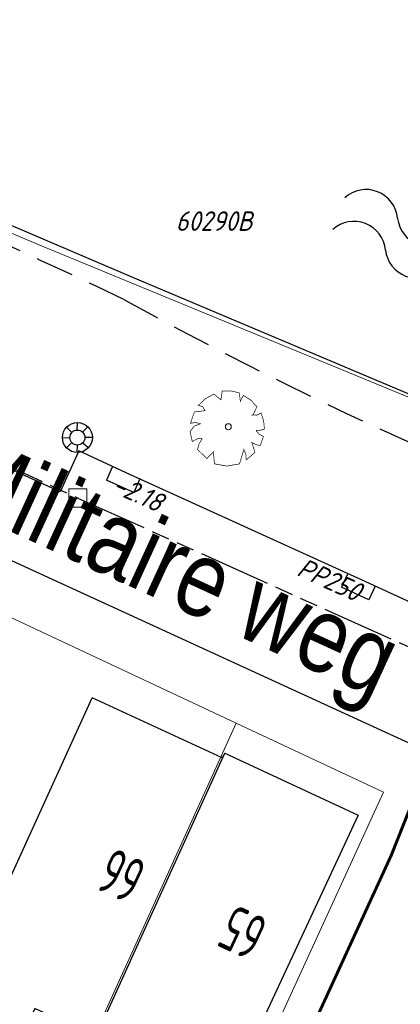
# Model space of a CAD drawing. Header units: metres. Extents: x 111546 to 149831, y 498798 to 507863.
# Tile 1044 of 1056: x 111981 to 111994, y 501972 to 502005. Entities that reach past the tile are written whole.
import ezdxf
from ezdxf.enums import TextEntityAlignment as Align

# ---------------------------------------------------------------- set-up
doc = ezdxf.new("R2010")
doc.units = ezdxf.units.M
for name, pattern in [('ACAD_ISO09W100', [45, 24, -3, 6, -3, 6, -3]), ('DASHDOT', [25.4, 12.7, -6.35, 0, -6.35]), ('HIDDEN', [9.525, 6.35, -3.175])]:
    doc.linetypes.add(name, pattern=pattern)
doc.layers.add('0-kadastrale percelen', color=253, linetype='AI-KADASTRAAL', lineweight=9)
for name, color, linetype in [('0-werkgrens', 210, 'FENCELINE1'), ('2-bs-Put inspectie', 252, 'Continuous'), ('2-bs-Put inspectie nummer', 252, 'Continuous'), ('2-bs-Streng gemengd', 252, 'ACAD_ISO09W100'), ('2-bs-Streng gemengd  bobtot', 252, 'Continuous'), ('2-bs-Streng gemengd diameter', 252, 'Continuous'), ('3-bs-trottoirkolk', 252, 'Continuous'), ('3-vw-HV-304010-Opbreken tegels-opp', 150, 'AI-KADASTRAAL'), ('B01_HOOFDGEBOUW', 1, 'Continuous'), ('B07_TUSSENMUUR', 1, 'Continuous'), ('Q21_LICHTMAST', 252, 'Continuous'), ('Q26_BOOM', 252, 'Continuous'), ('S05_WATER', 252, 'Continuous'), ('T13_TALUDLIJN', 252, 'HIDDEN'), ('V02_KNTOPENVERH', 252, 'Continuous'), ('V03_KNTTEGELPAD', 252, 'Continuous'), ('W01_KANTSLOOT', 252, 'Continuous'), ('Z02_HUISNUMMER', 7, 'Continuous'), ('Z06_STRAATNAAM', 7, 'Continuous')]:
    doc.layers.add(name, color=color, linetype=linetype)
doc.styles.get("Standard").update_dxf_attribs({"font": 'isocp-ie.shx'})
doc.styles.add('Zaanstad', font='ARIALN.TTF')
doc.linetypes.add('AI-KADASTRAAL', pattern='A,5.5,-2,["K",Standard,S=1.8,R=0,X=0,Y=-0.9],-2,5.5,-2,[5,NLCS.SHX,S=0.75,R=0,X=0,Y=0],-2', length=19)
doc.linetypes.add('FENCELINE1', pattern='A,6.35,-2.54,[133,ltypeshp.shx,S=2.54,R=0,X=-2.54,Y=0],-2.54,25.4', length=36.83)
pattern_1 = [(294.5164, (112010.33835, 501946.37295), (-0.237547, -0.635902), [0.4, -0.56]), (294.5164, (112010.27896, 501946.21397), (-0.237547, -0.635902), [0.16, -0.8]), (294.5164, (112010.49732, 501946.31356), (-0.237547, -0.635902), [0.16, -0.8])]

# ---------------------------------------------------------------- blocks, each defined once
blk = doc.blocks.new('S05')
at = {"color": 0}
for centre, radius, start, end in [((0.934, 0.069368), 1.049, 26.4737935, 153.5262065), ((2.814, 1.038498), 1.065, 208.1530903, 331.8469097), ((0.945, -1.060632), 1.049, 26.4737935, 153.5262065), ((2.825, -0.089502), 1.065, 208.1530903, 331.8469097)]:
    blk.add_arc(centre, radius, start, end, dxfattribs=at)
blk = doc.blocks.new('Q21')
at = {"color": 0, "linetype": 'ByBlock', "lineweight": -2}
for p, q in [((-0.181, 0.172), (-0.363, 0.343)), ((-0.003, 0.25), (0.001, 0.5)), ((0.173, 0.18), (0.351, 0.353)), ((0.25, 0.008), (0.5, 0.015)), ((-0.25, -0.008), (-0.5, -0.015)), ((-0.186, -0.167), (-0.365, -0.341)), ((-0.01, -0.25), (-0.014, -0.5)), ((0.183, -0.171), (0.357, -0.336))]:
    blk.add_line(p, q, dxfattribs=at)
for radius in [0.498, 0.25]:
    blk.add_circle((0, 0), radius, dxfattribs=at)
blk = doc.blocks.new('Q26')
at = {"linetype": 'Continuous', "lineweight": 20, "const_width": 0.0225}
blk.add_lwpolyline([(0.757, 0.516), (1.237, 0.371), (1.308, -0.046), (1.235, -0.463), (0.83, -0.494), (1.061, -0.711), (0.757, -1.022), (0.565, -0.971), (0.395, -0.867), (0.404, -1.032), (0.49, -1.198), (0.163, -1.271), (-0.015, -1.136), (-0.097, -0.929), (-0.141, -1.084), (-0.112, -1.255), (-0.489, -1.131), (-0.532, -0.774), (-0.668, -0.854), (-0.707, -0.996), (-0.927, -0.766), (-1.083, -0.479), (-0.894, -0.246), (-1.181, -0.203), (-1.187, 0.104), (-1.122, 0.367), (-0.847, 0.398), (-1.04, 0.503), (-0.879, 0.749), (-0.663, 0.95), (-0.402, 0.826), (-0.388, 0.795), (-0.382, 0.942), (-0.452, 1.088), (-0.194, 1.172), (0.076, 1.199), (0.118, 1.07), (0.119, 0.935), (0.148, 0.935), (0.252, 1.031), (0.325, 1.167), (0.626, 1.059), (0.6, 0.925), (0.525, 0.78), (0.856, 0.885), (1.105, 0.593), (0.924, 0.584)], close=True, dxfattribs=at)
at = {"linetype": 'Continuous', "lineweight": 20}
blk.add_circle((0.001, -0.001), 0.0983, dxfattribs=at)
blk = doc.blocks.new('PUTVNB')
at = {"linetype": 'Continuous', "lineweight": 13}
blk.add_line((-0.008, -0.504), (-0.004, -0.498), dxfattribs=at)
at = {"linetype": 'Continuous', "lineweight": 13, "ltscale": 0.04, "flags": 128}
blk.add_lwpolyline([(-0.5, 0.5), (-0.5, -0.5), (0.5, -0.5), (0.5, 0.5), (-0.5, 0.5)], dxfattribs=at)
at = {"linetype": 'Continuous', "lineweight": 13}
blk.add_point((0, 0), dxfattribs=at)
blk = doc.blocks.new('KOLK_L')
at = {"linetype": 'Continuous'}
for p, q in [((-0.487, 0.108), (-0.378, 0.596)), ((-0.378, 0.596), (0.596, 0.378)), ((0.486, -0.108), (0.596, 0.378))]:
    blk.add_line(p, q, dxfattribs=at)

msp = doc.modelspace()

# ---------------------------------------------------------------- hatches: boundary and pattern name
at = {"layer": '3-vw-HV-304010-Opbreken tegels-opp', "ltscale": 0.01}
h = msp.add_hatch(dxfattribs=at)
h.set_pattern_fill('GOST_GLASS', color=256, scale=0.08)
h.set_pattern_definition(pattern_1)
h.paths.add_polyline_path([(111977.1383, 501987.728), (111993.0738, 501980.4194), (111995.0967, 501984.8301), (111979.1612, 501992.1387)], flags=9)
h = msp.add_hatch(dxfattribs=at)
h.set_pattern_fill('GOST_GLASS', color=256, scale=0.08)
h.set_pattern_definition(pattern_1)
h.paths.add_polyline_path([(111985.7728, 501976.8431), (111984.038, 501977.6541), (111983.1377, 501975.7281), (111984.8725, 501974.9171)], flags=9)
h = msp.add_hatch(dxfattribs=at)
h.set_pattern_fill('GOST_GLASS', color=256, scale=0.08)
h.set_pattern_definition(pattern_1)
h.paths.add_polyline_path([(111989.8518, 501975.0179), (111988.0962, 501975.8385), (111987.1564, 501973.8282), (111988.912, 501973.0075)], flags=9)

# ---------------------------------------------------------------- linework, layer by layer
at = {"layer": '0-kadastrale percelen', "ltscale": 0.25}
for p, q in [((111988.326, 501981.365), (111980.419, 501985.076)), ((111993.22, 501979.076), (111988.326, 501981.365))]:
    msp.add_line(p, q, dxfattribs=at)
for points in [[(111908.1303, 502029.7583), (111916.681, 502025.754), (111935.007, 502017.347), (111964.63, 502004.556), (111981.758, 501997.268), (112013.289, 501984.267), (112024.808, 501980.459), (112034.498, 501975.401), (112038.589, 501973.492), (112046.782, 501969.493), (112057.016, 501964.555), (112068.473, 501959.193), (112081.537, 501953.208), (112096.027, 501946.443), (112112.714, 501938.856), (112128.431, 501931.22), (112141.901, 501925.025), (112158.226, 501918.124)], [(111974.732, 501955.425), (111983.676, 501971.115), (111988.326, 501981.365)], [(111974.732, 501955.425), (111981.134, 501952.673), (111993.22, 501979.076)]]:
    msp.add_lwpolyline(points, dxfattribs=at)
at = {"layer": '0-werkgrens', "ltscale": 0.1, "const_width": 0.1}
msp.add_lwpolyline([(111937.6057, 501931.922), (111910.8835, 501956.6175), (111909.3816, 501954.9408), (111906.7706, 501957.2621), (111908.5671, 501959.2168), (111904.725, 501962.6305), (111905.4429, 501963.4595, -0.2710214), (111910.9468, 501965.3311), (111929.7433, 501957.3784), (111943.285, 501951.4189), (111947.9989, 501961.4975), (111961.0012, 501955.5821), (111962.4982, 501958.88), (111981.4718, 501950.7813), (111993.4781, 501976.9643), (111994.9513, 501980.6635), (111997.7643, 501979.4017), (112001.4364, 501987.339), (112012.3968, 501982.7083), (112013.1894, 501982.2972), (112013.7669, 501983.9392), (112022.3995, 501980.8513)], format="xyb", dxfattribs=at)
at = {"layer": '2-bs-Streng gemengd', "ltscale": 0.1, "flags": 128}
for points in [[(111955.1883, 502001.714), (111983.0742, 501988.8471)], [(111983.0742, 501988.8471), (112006.3318, 501978.3755)]]:
    msp.add_lwpolyline(points, dxfattribs=at)
at = {"layer": 'B01_HOOFDGEBOUW'}
for points in [[(111983.677, 501970.947), (111981.648, 501971.888), (111981.456, 501971.474), (111978.552, 501972.821), (111979.821, 501975.555), (111980.391, 501975.291), (111983.552, 501982.209)], [(111987.959, 501980.366), (111987.861, 501980.219), (111983.552, 501982.209)], [(111987.959, 501980.366), (111992.38, 501978.314), (111989.154, 501971.362), (111990.005, 501970.977), (111988.679, 501968.095), (111985.322, 501969.657)]]:
    msp.add_lwpolyline(points, dxfattribs=at)
at = {"layer": 'B07_TUSSENMUUR'}
msp.add_line((111983.677, 501970.947), (111987.959, 501980.366), dxfattribs=at)
at = {"layer": 'T13_TALUDLIJN', "ltscale": 0.2}
for centre, radius, start, end in [((111877.1294, 501769.9693), 249.7805, 64.515174, 68.255052), ((112045.9096, 502106.1106), 126.5115, 241.014151, 249.61774)]:
    msp.add_arc(centre, radius, start, end, dxfattribs=at)
at = {"layer": 'V02_KNTOPENVERH'}
msp.add_lwpolyline([(111963.71, 501994.643), (111993.557, 501980.94), (111997.508, 501979.141), (111998.803, 501978.552), (111998.803, 501978.5521)], dxfattribs=at)
at = {"layer": 'V03_KNTTEGELPAD'}
msp.add_lwpolyline([(111999.9374, 501982.7035), (111992.49, 501986.129), (111984.682, 501989.687), (111983.104, 501990.42), (111982.484, 501989.053), (111972.73, 501993.517), (111964.791, 501997.18), (111965.414, 501998.517), (111923.687, 502017.893), (111922.638, 502015.608), (111922.434, 502015.447), (111935.26, 502009.474), (111958.964, 501998.471)], dxfattribs=at)
at = {"layer": 'W01_KANTSLOOT'}
msp.add_lwpolyline([(112013.532, 501984.075), (111984.901, 501996.172), (111966.319, 502004.118), (111953.299, 502009.744), (111935.835, 502017.228), (111928.748, 502020.416), (111916.416, 502026.292), (111908.4228, 502030.0766)], dxfattribs=at)

# ---------------------------------------------------------------- block references
at = {"layer": '2-bs-Put inspectie', "xscale": 0.6, "yscale": 0.6, "zscale": 0.6}
msp.add_blockref('PUTVNB', (111983.0742, 501988.8471), dxfattribs=at)
at = {"layer": '3-bs-trottoirkolk'}
for p, rotation in [((111984.6818, 501989.6868), 168.1564867), ((111992.49, 501986.1291), 167.952396)]:
    msp.add_blockref('KOLK_L', p, dxfattribs=dict(at, rotation=rotation))
at = {"layer": 'Q21_LICHTMAST'}
msp.add_blockref('Q21', (111983.057, 501990.856), dxfattribs=at)
at = {"layer": 'Q26_BOOM', "rotation": 270}
msp.add_blockref('Q26', (111988.071, 501991.217), dxfattribs=at)
at = {"layer": 'S05_WATER', "rotation": 338.6341527}
msp.add_blockref('S05', (111991.751, 501998.324), dxfattribs=at)

# ---------------------------------------------------------------- texts
at = {"layer": '2-bs-Put inspectie nummer', "oblique": 15}
msp.add_text('60290B', height=0.65, dxfattribs=at).set_placement((111986.3228, 501997.5287), align=Align.BOTTOM_LEFT)
at = {"layer": '2-bs-Streng gemengd  bobtot', "oblique": 15}
msp.add_text('-2.18', height=0.65, rotation=335.7604, dxfattribs=at).set_placement((111984.0831, 501988.8836), align=Align.BOTTOM_LEFT)
at = {"layer": '2-bs-Streng gemengd diameter', "oblique": 15}
msp.add_text('PP250', height=0.65, rotation=335.7604, dxfattribs=at).set_placement((111990.2193, 501986.1134), align=Align.BOTTOM_LEFT)
at = {"layer": 'Z02_HUISNUMMER', "linetype": 'DASHDOT', "width": 0.664969}
for s, p in [('66', (111985.415, 501976.702)), ('65', (111989.447, 501974.813))]:
    msp.add_text(s, height=1.5, rotation=154.94563, dxfattribs=at).set_placement(p)
at = {"layer": 'Z06_STRAATNAAM', "linetype": 'DASHDOT', "style": 'Zaanstad'}
msp.add_text('Militaire weg', height=2.5, rotation=335.36207, dxfattribs=at).set_placement((111978.517, 501988.794))

doc.saveas('drawing.dxf')
